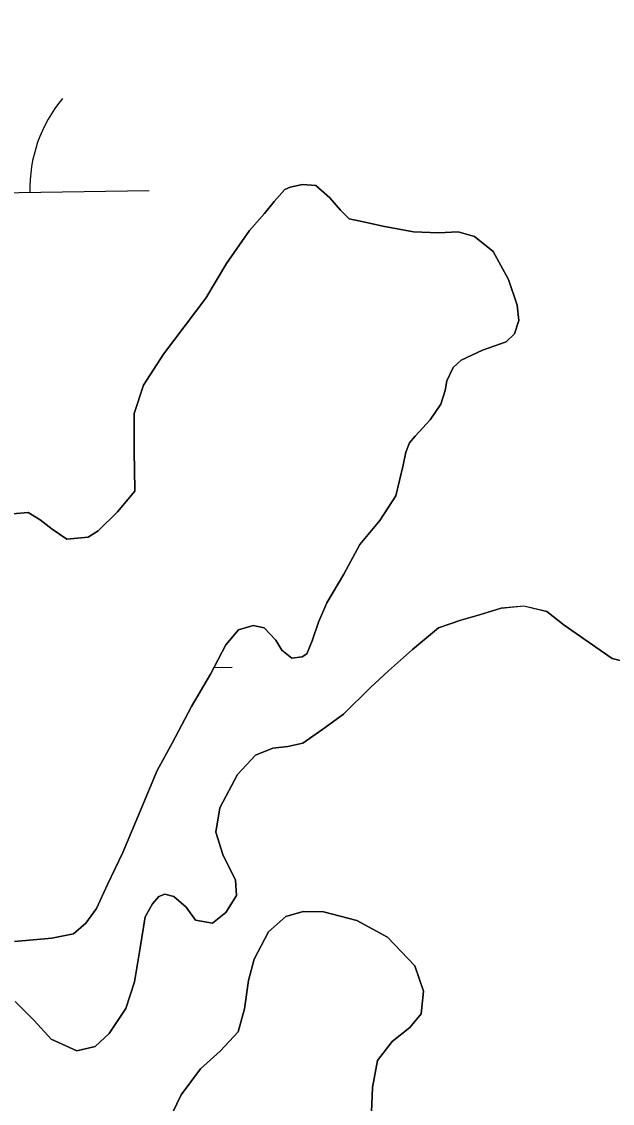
# Model space of a CAD drawing. Extents: x 3767014 to 3805179, y 361544 to 387384.
# Drawn here: x 3786011.9 to 3786160.4, y 367497.5 to 367769.4 of the extents above; entities that cross this region are included whole.
import ezdxf

# ---------------------------------------------------------------- set-up
doc = ezdxf.new("R2010")
doc.units = 0
for name, color, linetype in [('V-RIVR-EDGE', 7, 'Continuous'), ('V-TOPO-SHOR', 7, 'Continuous'), ('V-WETL-SWMP', 7, 'Continuous')]:
    doc.layers.add(name, color=color, linetype=linetype)

msp = doc.modelspace()

# ---------------------------------------------------------------- linework, layer by layer
at = {"layer": 'V-RIVR-EDGE'}
msp.add_spline([(3785266.865, 377529.211), (3785342.8, 377494.248), (3785391.258, 377467.439), (3785439.72, 377442.249), (3785475.246, 377418.707), (3785525.316, 377389.469), (3785575.383, 377359.422), (3785621.413, 377331.811), (3785722.351, 377269.288), (3785796.661, 377231.094), (3785852.385, 377199.415), (3785928.324, 377166.069), (3785964.678, 377149.804), (3786028.506, 377124.576), (3786060.018, 377113.175), (3786092.316, 377092.068), (3786117.34, 377073.405), (3786135.083, 377053.143), (3786154.458, 377039.347), (3786176.258, 377024.735), (3786206.946, 377006.867), (3786256.211, 376979.248), (3786328.098, 376942.677), (3786374.949, 376919.917), (3786491.265, 376862.208), (3786553.467, 376833.749), (3786619.713, 376805.279), (3786729.589, 376759.718), (3786796.656, 376736.099), (3786845.136, 376718.187), (3786867.767, 376712.469), (3787003.51, 376661.992), (3787089.16, 376631.048), (3787163.496, 376603.367), (3787230.559, 376578.13), (3787257.223, 376568.359), (3787300.044, 376551.27), (3787354.992, 376532.533), (3787409.127, 376512.181), (3787544.074, 376466.558), (3787612.756, 376442.126), (3787657.197, 376425.841), (3787730.724, 376398.162), (3787781.63, 376380.244), (3787834.96, 376361.511), (3787891.524, 376341.961), (3787940, 376322.432), (3787998.976, 376297.215), (3788050.697, 376281.721), (3788117.768, 376259.719), (3788176.757, 376240.164), (3788221.198, 376223.879), (3788259.981, 376209.226), (3788406.252, 376164.383), (3788541.215, 376125.23), (3788606.67, 376104.041), (3788679.39, 376077.173), (3788748.889, 376055.974), (3788871.693, 376005.528), (3788969.454, 375966.467), (3789047.013, 375933.926), (3789119.723, 375903.014), (3789155.253, 375881.09), (3789182.716, 375867.274), (3789214.225, 375854.256), (3789257.04, 375834.74), (3789281.286, 375828.21), (3789303.105, 375821.686), (3789328.955, 375809.491), (3789367.724, 375789.177), (3789414.577, 375767.225), (3789468.708, 375745.255), (3789509.105, 375728.981), (3789555.157, 375710.266), (3789585.849, 375694.015), (3789620.578, 375675.328), (3789681.97, 375646.062), (3789753.859, 375610.3), (3789792.633, 375591.603), (3789842.712, 375566.408), (3789897.64, 375539.584), (3789938.019, 375516.03), (3789968.727, 375506.25), (3790004.289, 375497.265), (3790030.972, 375494.773), (3790047.128, 375487.455), (3790077.007, 375469.589), (3790124.633, 375433.077), (3790192.442, 375382.768), (3790252.165, 375332.478), (3790290.91, 375302.459), (3790337.741, 375271.611), (3790406.357, 375220.491), (3790469.329, 375175.855), (3790570.248, 375106.054), (3790647.751, 375050.868), (3790691.367, 375028.115), (3790744.667, 374997.251), (3790806.838, 374955.852), (3790873.863, 374915.249), (3790932, 374877.903), (3791002.231, 374825.97), (3791052.265, 374782.175), (3791082.927, 374753.793), (3791131.331, 374705.149), (3791170.05, 374664.616), (3791192.631, 374638.681), (3791220.891, 374620.01), (3791288.67, 374557.569), (3791322.577, 374533.223), (3791362.944, 374504.817), (3791396.042, 374480.473), (3791434.785, 374449.645), (3791482.407, 374411.517), (3791534.052, 374365.291), (3791646.192, 374254.216), (3791707.514, 374196.644), (3791738.968, 374161.791), (3791773.65, 374123.694), (3791803.497, 374092.888), (3791829.321, 374070.18), (3791830.912, 374059.662), (3791837.316, 374032.958), (3791849.409, 374017.562), (3791884.123, 373992.405), (3791930.977, 373971.262), (3791954.393, 373955.838), (3791993.134, 373924.202), (3792026.979, 373874.785), (3792047.912, 373836.722), (3792063.186, 373799.482), (3792086.509, 373746.857), (3792112.249, 373690.181), (3792141.261, 373648.864), (3792158.993, 373624.558), (3792177.552, 373607.528), (3792214.702, 373586.409), (3792255.083, 373563.665), (3792301.119, 373538.48), (3792346.34, 373510.871), (3792382.671, 373485.71), (3792422.225, 373455.689), (3792479.537, 373411.875), (3792548.144, 373356.711), (3792619.168, 373298.307), (3792672.431, 373252.077), (3792709.534, 373212.357), (3792750.656, 373162.113), (3792839.385, 373068.08), (3792888.572, 373008.92), (3792945.027, 372945.699), (3792999.062, 372884.91), (3793053.898, 372820.884), (3793149.89, 372720.363), (3793208.761, 372653.092), (3793261.195, 372598.777), (3793315.232, 372538.796), (3793358.792, 372493.399), (3793409.592, 372432.618), (3793462.809, 372367.787), (3793498.283, 372323.219), (3793536.997, 372280.26), (3793578.124, 372232.443), (3793604.724, 372196.792), (3793668.438, 372125.466), (3793703.128, 372090.604), (3793760.41, 372034.66), (3793806.384, 371984.404), (3793839.438, 371942.268), (3793939.427, 371823.136), (3793981.333, 371763.186), (3794029.674, 371688.662), (3794050.609, 371651.408), (3794073.177, 371620.62), (3794178.796, 371488.535), (3794237.625, 371404.28), (3794268.243, 371358.106), (3794301.293, 371314.353), (3794332.724, 371269.794), (3794395.613, 371192), (3794429.476, 371149.862), (3794472.201, 371093.953), (3794523.788, 371024.274), (3794601.175, 370922.181), (3794640.679, 370871.942), (3794687.421, 370805.509), (3794733.389, 370752.828), (3794829.339, 370635.323), (3794895.463, 370557.521), (3794959.948, 370470.826), (3795013.158, 370403.569), (3795070.394, 370329.023), (3795159.854, 370203.448), (3795225.98, 370126.454), (3795296.13, 370041.363), (3795379.18, 369940.065), (3795459.001, 369841.201), (3795508.163, 369772.337), (3795554.103, 369708.333), (3795661.315, 369566.538), (3795715.338, 369500.897), (3795762.105, 369444.169), (3795798.366, 369390.703), (3795915.247, 369234.327), (3795963.601, 369165.465), (3796028.082, 369077.153), (3796043.387, 369052.853), (3796054.672, 369037.459), (3796077.242, 369007.48), (3796148.213, 368927.239), (3796183.677, 368878.627), (3796226.382, 368814.631), (3796275.531, 368740.105), (3796314.222, 368688.25), (3796353.714, 368633.158), (3796401.268, 368567.533), (3796456.873, 368487.33), (3796513.292, 368409.551), (3796545.533, 368365.8), (3796626.113, 368246.716), (3796670.449, 368188.377), (3796704.298, 368140.578), (3796751.041, 368074.145), (3796787.308, 368023.105), (3796838.907, 367958.278), (3796844.528, 367942.09), (3796845.295, 367925.104), (3796846.094, 367921.059), (3796852.559, 367919.425), (3796863.071, 367918.59), (3796875.166, 367904.003), (3796903.398, 367874.01), (3796931.629, 367844.017), (3796952.579, 367812.424), (3796982.392, 367767.87), (3797007.371, 367730.606), (3797037.194, 367690.095), (3797062.185, 367657.684), (3797075.869, 367631.77), (3797095.223, 367609.078), (3797126.665, 367569.372), (3797156.484, 367527.244), (3797212.099, 367451.085), (3797254.808, 367388.706), (3797302.183, 367327.228)], degree=3, dxfattribs=at)
at = {"layer": 'V-TOPO-SHOR'}
for points in [[(3786009.579, 367645.617), (3786013.538, 367646.006), (3786016.581, 367644.147), (3786019.543, 367641.802), (3786023.28, 367639.28), (3786028.589, 367639.799), (3786031.163, 367641.41), (3786035.978, 367646.174), (3786040.399, 367651.315), (3786040.26, 367656.922), (3786040.158, 367661.079), (3786040.207, 367670.852), (3786042.546, 367677.973), (3786047.58, 367685.739), (3786058.164, 367699.838), (3786063.366, 367708.577), (3786069.159, 367716.846), (3786072.924, 367721.098), (3786075.365, 367724.16), (3786078.097, 367727.129), (3786079.436, 367727.742), (3786082.516, 367728.399), (3786085.81, 367728.19), (3786089.369, 367725.086), (3786092.06, 367721.958), (3786094.241, 367719.787), (3786098.62, 367718.833), (3786102.704, 367717.965), (3786110.384, 367716.511), (3786116.677, 367716.277), (3786121.607, 367716.496), (3786125.699, 367715.339), (3786130.436, 367711.587), (3786134.286, 367704.524), (3786136.475, 367698.095), (3786136.862, 367694.234), (3786135.783, 367690.919), (3786133.706, 367688.836), (3786127.759, 367686.753), (3786122.401, 367684.3), (3786120.321, 367682.409), (3786118.758, 367679.081), (3786118.334, 367676.652), (3786117.257, 367673.238), (3786114.547, 367669.302), (3786110.781, 367665.147), (3786109.372, 367663.465), (3786108.461, 367661.122), (3786107.766, 367657.911), (3786105.927, 367650.127), (3786101.919, 367643.931), (3786096.941, 367637.908), (3786092.867, 367630.454), (3786088.595, 367623.286), (3786086.49, 367618.397), (3786084.962, 367613.715), (3786083.59, 367610.488), (3786082.449, 367609.687), (3786079.846, 367609.331), (3786077.278, 367611.397), (3786075.766, 367613.873), (3786072.883, 367616.996), (3786070.063, 367617.604), (3786066.415, 367616.449), (3786063.218, 367612.693), (3786059.335, 367605.341), (3786054.602, 367597.194), (3786049.703, 367587.978), (3786046.003, 367581.115), (3786041.706, 367570.947), (3786037.321, 367560.488), (3786033.455, 367552.458), (3786030.7, 367546.488), (3786028.085, 367542.748), (3786024.957, 367540.059), (3786019.471, 367538.955), (3786010.105, 367538.142)], [(3786041.683, 367536.602), (3786042.943, 367544.372), (3786044.798, 367547.61), (3786046.396, 367549.488), (3786047.932, 367550.01), (3786050.17, 367549.484), (3786053.236, 367546.754), (3786055.639, 367543.524), (3786059.915, 367542.758), (3786063.235, 367545.453), (3786065.936, 367549.68), (3786065.645, 367553.543), (3786062.485, 367560.043), (3786060.703, 367565.612), (3786061.715, 367571.731), (3786066.151, 367580.163), (3786070.675, 367585.015), (3786075.08, 367586.768), (3786078.844, 367587.151), (3786082.596, 367588.017), (3786087.639, 367591.527), (3786092.769, 367595.332), (3786099.57, 367601.982), (3786104.111, 367606.156), (3786110.171, 367611.53), (3786116.71, 367617.015), (3786122.274, 367618.893), (3786126.983, 367620.267), (3786132.455, 367621.95), (3786138.15, 367622.479), (3786143.893, 367621.072), (3786148.235, 367617.697), (3786160.343, 367609.288), (3786165.11, 367608.149)], [(3786099.843, 367495.339), (3786100.086, 367501.471), (3786101.303, 367508.219), (3786105.036, 367513.054), (3786109.497, 367516.523), (3786112.278, 367519.952), (3786112.925, 367525.698), (3786110.693, 367532.066), (3786103.898, 367539.209), (3786096.185, 367543.465), (3786087.733, 367545.627), (3786082.693, 367545.699), (3786078.277, 367544.405), (3786073.927, 367540.542), (3786070.339, 367533.737), (3786068.891, 367528.365), (3786067.884, 367521.226), (3786066.345, 367515.458), (3786061.821, 367510.605), (3786056.894, 367506.136), (3786052.016, 367499.593), (3786048.819, 367492.992)], [(3786010.284, 367523.054), (3786015.045, 367518.334), (3786019.321, 367513.603), (3786025.781, 367510.666), (3786030.397, 367511.747), (3786033.897, 367515.026), (3786038.093, 367521.322), (3786040.25, 367528.052), (3786041.683, 367536.602)]]:
    msp.add_lwpolyline(points, dxfattribs=at)
at = {"layer": 'V-WETL-SWMP'}
for p, q in [((3786082.516, 367728.399), (3786079.436, 367727.742)), ((3786085.81, 367728.19), (3786082.516, 367728.399)), ((3786089.37, 367725.085), (3786085.81, 367728.19)), ((3785943.997, 367725.487), (3786043.987, 367726.876)), ((3786078.097, 367727.129), (3786075.364, 367724.159)), ((3786079.436, 367727.742), (3786078.097, 367727.129)), ((3786075.364, 367724.159), (3786072.924, 367721.099)), ((3786092.06, 367721.959), (3786089.37, 367725.085)), ((3786072.924, 367721.099), (3786069.16, 367716.846)), ((3786094.242, 367719.788), (3786092.06, 367721.959)), ((3786098.619, 367718.832), (3786094.242, 367719.788)), ((3786102.704, 367717.965), (3786098.619, 367718.832)), ((3786110.383, 367716.51), (3786102.704, 367717.965)), ((3786069.16, 367716.846), (3786063.365, 367708.576)), ((3786116.677, 367716.278), (3786110.383, 367716.51)), ((3786121.606, 367716.497), (3786116.677, 367716.278)), ((3786125.698, 367715.34), (3786121.606, 367716.497)), ((3786130.435, 367711.587), (3786125.698, 367715.34)), ((3786134.286, 367704.523), (3786130.435, 367711.587)), ((3786063.365, 367708.576), (3786058.163, 367699.837)), ((3786136.476, 367698.095), (3786134.286, 367704.523)), ((3786058.163, 367699.837), (3786047.579, 367685.74)), ((3786136.862, 367694.234), (3786136.476, 367698.095)), ((3786135.783, 367690.918), (3786136.862, 367694.234)), ((3786133.706, 367688.835), (3786135.783, 367690.918)), ((3786127.759, 367686.753), (3786133.706, 367688.835)), ((3786047.579, 367685.74), (3786042.546, 367677.973)), ((3786122.401, 367684.299), (3786127.759, 367686.753)), ((3786118.757, 367679.081), (3786120.32, 367682.409)), ((3786120.32, 367682.409), (3786122.401, 367684.299)), ((3786118.333, 367676.652), (3786118.757, 367679.081)), ((3786042.546, 367677.973), (3786040.206, 367670.852)), ((3786117.257, 367673.239), (3786118.333, 367676.652)), ((3786040.206, 367670.852), (3786040.157, 367661.08)), ((3786114.548, 367669.302), (3786117.257, 367673.239)), ((3786110.781, 367665.146), (3786114.548, 367669.302)), ((3786108.461, 367661.122), (3786109.371, 367663.466)), ((3786109.371, 367663.466), (3786110.781, 367665.146)), ((3786040.157, 367661.08), (3786040.26, 367656.922)), ((3786107.767, 367657.912), (3786108.461, 367661.122)), ((3786105.927, 367650.126), (3786107.767, 367657.912)), ((3786040.26, 367656.922), (3786040.399, 367651.314)), ((3786040.399, 367651.314), (3786035.978, 367646.174)), ((3786101.92, 367643.932), (3786105.927, 367650.126)), ((3786013.537, 367646.006), (3786009.579, 367645.618)), ((3786016.582, 367644.147), (3786013.537, 367646.006)), ((3786019.542, 367641.801), (3786016.582, 367644.147)), ((3786035.978, 367646.174), (3786031.162, 367641.411)), ((3786096.941, 367637.908), (3786101.92, 367643.932)), ((3786023.281, 367639.281), (3786019.542, 367641.801)), ((3786031.162, 367641.411), (3786028.589, 367639.799)), ((3786028.589, 367639.799), (3786023.281, 367639.281)), ((3786092.868, 367630.454), (3786096.941, 367637.908)), ((3786088.595, 367623.286), (3786092.868, 367630.454)), ((3786086.49, 367618.396), (3786088.595, 367623.286)), ((3786132.455, 367621.95), (3786126.982, 367620.267)), ((3786138.15, 367622.478), (3786132.455, 367621.95)), ((3786143.893, 367621.072), (3786138.15, 367622.478)), ((3786126.982, 367620.267), (3786122.275, 367618.893)), ((3786148.234, 367617.696), (3786143.893, 367621.072)), ((3786063.218, 367612.694), (3786066.415, 367616.449)), ((3786066.415, 367616.449), (3786070.062, 367617.604)), ((3786070.062, 367617.604), (3786072.883, 367616.996)), ((3786072.883, 367616.996), (3786075.766, 367613.874)), ((3786084.961, 367613.715), (3786086.49, 367618.396)), ((3786116.71, 367617.014), (3786110.17, 367611.531)), ((3786122.275, 367618.893), (3786116.71, 367617.014)), ((3786160.342, 367609.288), (3786148.234, 367617.696)), ((3786075.766, 367613.874), (3786077.278, 367611.396)), ((3786083.59, 367610.488), (3786084.961, 367613.715)), ((3786059.336, 367605.342), (3786063.218, 367612.694)), ((3786077.278, 367611.396), (3786079.845, 367609.331)), ((3786110.17, 367611.531), (3786104.111, 367606.157)), ((3786079.845, 367609.331), (3786082.448, 367609.686)), ((3786082.448, 367609.686), (3786083.59, 367610.488)), ((3786165.11, 367608.148), (3786160.342, 367609.288)), ((3786060.222, 367607.019), (3786064.809, 367607.083)), ((3786104.111, 367606.157), (3786099.57, 367601.982)), ((3786054.603, 367597.195), (3786059.336, 367605.342)), ((3786099.57, 367601.982), (3786092.768, 367595.332)), ((3786049.703, 367587.979), (3786054.603, 367597.195)), ((3786092.768, 367595.332), (3786087.638, 367591.528)), ((3786087.638, 367591.528), (3786082.597, 367588.018)), ((3786046.002, 367581.115), (3786049.703, 367587.979)), ((3786075.081, 367586.768), (3786070.674, 367585.014)), ((3786078.845, 367587.151), (3786075.081, 367586.768)), ((3786082.597, 367588.018), (3786078.845, 367587.151)), ((3786070.674, 367585.014), (3786066.15, 367580.162)), ((3786041.706, 367570.947), (3786046.002, 367581.115)), ((3786066.15, 367580.162), (3786061.714, 367571.732)), ((3786037.321, 367560.487), (3786041.706, 367570.947)), ((3786061.714, 367571.732), (3786060.704, 367565.612)), ((3786060.704, 367565.612), (3786062.486, 367560.044)), ((3786033.455, 367552.458), (3786037.321, 367560.487)), ((3786062.486, 367560.044), (3786065.646, 367553.543)), ((3786030.7, 367546.488), (3786033.455, 367552.458)), ((3786065.646, 367553.543), (3786065.935, 367549.68)), ((3786046.396, 367549.488), (3786044.798, 367547.61)), ((3786047.931, 367550.01), (3786046.396, 367549.488)), ((3786050.17, 367549.484), (3786047.931, 367550.01)), ((3786053.236, 367546.754), (3786050.17, 367549.484)), ((3786065.935, 367549.68), (3786063.234, 367545.453)), ((3786028.084, 367542.747), (3786030.7, 367546.488)), ((3786044.798, 367547.61), (3786042.943, 367544.372)), ((3786055.638, 367543.524), (3786053.236, 367546.754)), ((3786042.943, 367544.372), (3786041.684, 367536.601)), ((3786059.914, 367542.759), (3786055.638, 367543.524)), ((3786063.234, 367545.453), (3786059.914, 367542.759)), ((3786024.957, 367540.058), (3786028.084, 367542.747)), ((3786010.105, 367538.143), (3786019.47, 367538.955)), ((3786019.47, 367538.955), (3786024.957, 367540.058)), ((3786041.684, 367536.601), (3786040.25, 367528.051)), ((3786040.25, 367528.051), (3786038.094, 367521.322)), ((3786015.045, 367518.334), (3786010.284, 367523.054)), ((3786038.094, 367521.322), (3786033.896, 367515.027)), ((3786019.322, 367513.603), (3786015.045, 367518.334)), ((3786025.78, 367510.666), (3786019.322, 367513.603)), ((3786033.896, 367515.027), (3786030.397, 367511.748)), ((3786030.397, 367511.748), (3786025.78, 367510.666))]:
    msp.add_line(p, q, dxfattribs=at)
msp.add_lwpolyline([(3786048.819, 367492.992), (3786052.016, 367499.592), (3786056.893, 367506.135), (3786061.822, 367510.604), (3786066.346, 367515.458), (3786067.883, 367521.226), (3786068.892, 367528.365), (3786070.34, 367533.736), (3786073.927, 367540.543), (3786078.277, 367544.405), (3786082.692, 367545.7), (3786087.732, 367545.627), (3786096.184, 367543.464), (3786103.897, 367539.209), (3786110.693, 367532.065), (3786112.925, 367525.698), (3786112.277, 367519.952), (3786109.496, 367516.524), (3786105.037, 367513.054), (3786101.303, 367508.219), (3786100.086, 367501.471), (3786099.843, 367495.339)], dxfattribs=at)
msp.add_arc((3786049.223, 367727.424), 35.246, 140.02403, 181.56769, dxfattribs=at)

doc.saveas('drawing.dxf')
